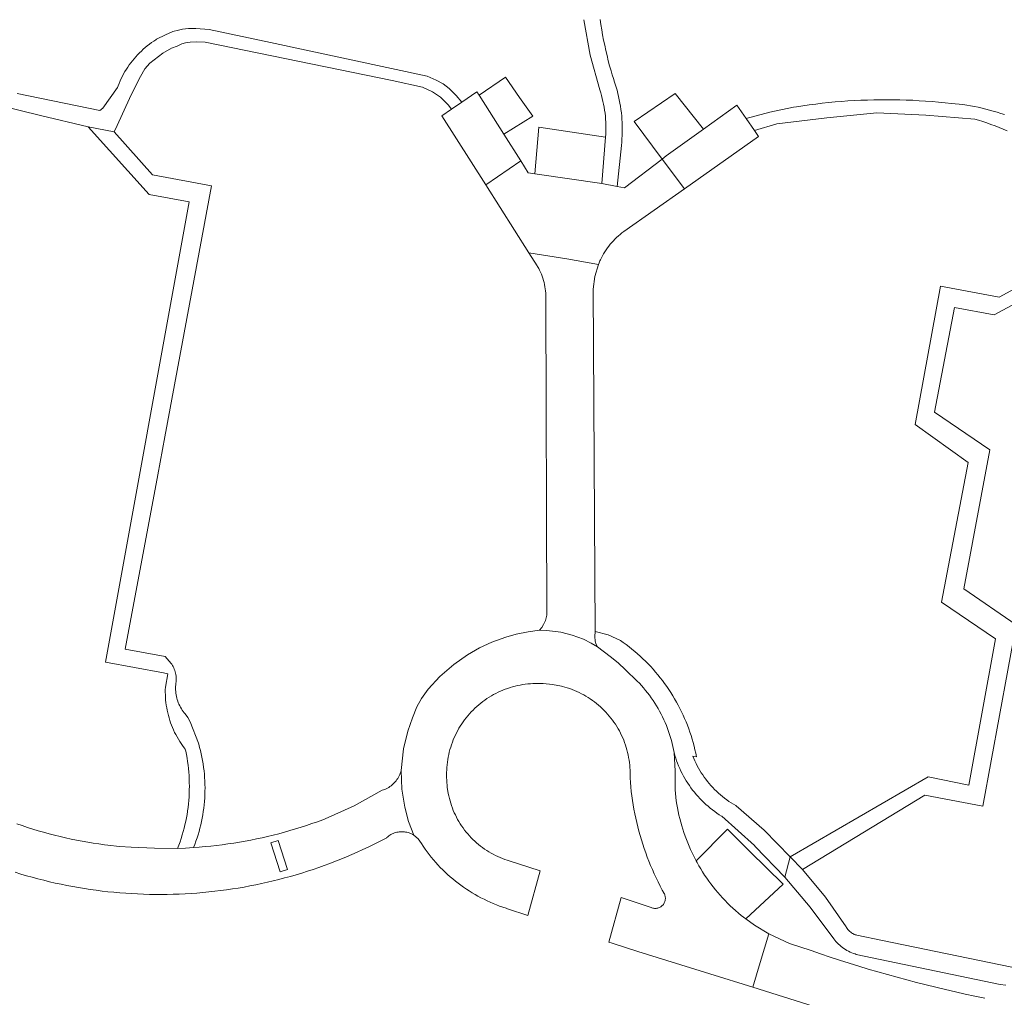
# Model space of a CAD drawing. Extents: x 152825 to 164088, y 457113 to 463005.
# Tile 277 of 364: x 158865 to 158973, y 460758 to 460865. Entities that reach past the tile are written whole.
import ezdxf

# ---------------------------------------------------------------- set-up
doc = ezdxf.new("R2010")
doc.units = 0
doc.header["$LTSCALE"] = 0.5
for name, color, linetype, lineweight in [('B-PV-VH-HALFVERHARDING_GRAVEL-GV', 251, 'CONTINUOUS', 18), ('B-PV-VH-OPENVERHARDING_BETONSTRAATSTEEN-GV', 251, 'CONTINUOUS', 18), ('B-PV-VH-OPENVERHARDING_STRAATBAKSTEEN-GV', 251, 'CONTINUOUS', 18)]:
    doc.layers.add(name, color=color, linetype=linetype, lineweight=lineweight)

msp = doc.modelspace()

# ---------------------------------------------------------------- linework, layer by layer
at = {"layer": 'B-PV-VH-HALFVERHARDING_GRAVEL-GV', "flags": 128}
for points in [[(158926.686, 460865.315), (158927.378, 460861.438), (158928.419, 460857.64), (158928.516, 460857.333), (158928.607, 460857.019), (158928.69, 460856.702), (158928.765, 460856.384), (158928.832, 460856.064), (158928.892, 460855.743), (158928.944, 460855.42), (158928.988, 460855.096), (158929.023, 460854.771), (158929.051, 460854.445), (158929.071, 460854.119), (158929.083, 460853.792), (158929.087, 460853.465), (158929.083, 460853.138), (158929.071, 460852.811), (158929.051, 460852.485), (158928.646, 460847.395), (158930.329, 460847.083), (158930.777, 460851.567), (158930.813, 460851.923), (158930.84, 460852.279), (158930.86, 460852.636), (158930.872, 460852.994), (158930.876, 460853.351), (158930.871, 460853.709), (158930.859, 460854.066), (158930.839, 460854.423), (158930.81, 460854.779), (158930.774, 460855.135), (158930.73, 460855.49), (158930.678, 460855.844), (158930.618, 460856.196), (158930.55, 460856.547), (158930.474, 460856.897), (158930.391, 460857.244), (158930.299, 460857.59), (158930.201, 460857.933), (158930.094, 460858.275), (158930.026, 460858.479), (158929.9, 460858.879), (158929.778, 460859.28), (158929.648, 460859.723), (158929.494, 460860.277), (158929.347, 460860.833), (158929.208, 460861.391), (158929.076, 460861.951), (158928.953, 460862.512), (158928.837, 460863.076), (158928.729, 460863.641), (158928.629, 460864.207), (158928.537, 460864.775), (158928.453, 460865.343)], [(158856.508, 460857.48), (158867.25, 460854.848), (158872.463, 460853.584), (158875.277, 460853.038), (158875.602, 460853.751), (158876.952, 460856.709), (158877.644, 460858.12), (158878.158, 460859.106), (158878.638, 460859.934), (158879.185, 460860.573), (158880.627, 460861.649), (158881.567, 460862.187), (158882.174, 460862.437), (158882.697, 460862.664), (158883.085, 460862.774), (158883.615, 460862.848), (158884.338, 460862.911), (158885.244, 460862.871), (158905.721, 460858.66), (158909.01, 460857.944), (158910.1, 460857.424), (158910.978, 460856.839), (158911.832, 460856.009), (158912.188, 460855.527), (158913.328, 460856.308), (158912.708, 460857.02), (158911.927, 460857.807), (158911.294, 460858.289), (158910.515, 460858.707), (158909.528, 460859.123), (158892.382, 460862.814), (158885.666, 460864.226), (158884.239, 460864.367), (158883.417, 460864.352), (158882.768, 460864.264), (158882.312, 460864.174), (158881.713, 460864.007), (158880.9, 460863.674), (158879.924, 460863.169), (158879.857, 460863.127), (158879.615, 460862.97), (158879.378, 460862.806), (158879.146, 460862.635), (158878.918, 460862.458), (158878.696, 460862.274), (158878.479, 460862.085), (158878.266, 460861.889), (158878.06, 460861.688), (158877.859, 460861.481), (158877.664, 460861.269), (158877.475, 460861.051), (158877.292, 460860.828), (158877.115, 460860.601), (158876.944, 460860.368), (158876.781, 460860.131), (158876.623, 460859.889), (158876.473, 460859.643), (158876.329, 460859.393), (158876.193, 460859.139), (158876.063, 460858.881), (158875.941, 460858.62), (158875.826, 460858.355), (158875.718, 460858.088), (158875.652, 460857.911), (158874.042, 460855.638), (158873.726, 460855.374), (158864.678, 460857.252)], [(158972.679, 460854.931), (158972.277, 460855.069), (158971.872, 460855.199), (158971.465, 460855.322), (158971.055, 460855.437), (158970.643, 460855.544), (158970.23, 460855.643), (158969.814, 460855.735), (158969.397, 460855.819), (158968.979, 460855.894), (158968.559, 460855.962), (158968.138, 460856.023), (158967.716, 460856.075), (158967.293, 460856.119), (158966.887, 460856.154), (158966.182, 460856.231), (158965.477, 460856.3), (158964.77, 460856.361), (158964.063, 460856.414), (158963.356, 460856.459), (158962.648, 460856.496), (158961.939, 460856.525), (158961.231, 460856.546), (158960.522, 460856.56), (158959.813, 460856.565), (158959.104, 460856.562), (158958.395, 460856.551), (158957.686, 460856.532), (158956.978, 460856.505), (158956.269, 460856.47), (158955.562, 460856.427), (158954.855, 460856.376), (158954.148, 460856.317), (158953.442, 460856.251), (158952.737, 460856.176), (158952.033, 460856.093), (158951.33, 460856.003), (158950.628, 460855.904), (158949.927, 460855.798), (158949.593, 460855.744), (158946.999, 460855.185), (158944.436, 460854.498), (158945.327, 460853.201), (158947.778, 460853.941), (158953.244, 460854.589), (158958.723, 460855.113), (158964.082, 460854.886), (158969.426, 460854.434), (158969.857, 460854.309), (158970.309, 460854.169), (158970.759, 460854.022), (158971.206, 460853.867), (158971.65, 460853.705), (158972.091, 460853.535), (158972.53, 460853.358), (158972.965, 460853.174)], [(158974.668, 460836.359), (158972.091, 460834.96), (158965.678, 460836.177), (158962.93, 460821.038), (158968.728, 460816.881), (158965.806, 460801.61), (158971.72, 460797.613), (158968.798, 460781.601), (158964.335, 460782.506), (158949.244, 460773.76), (158950.59, 460772.38), (158963.987, 460780.491), (158970.327, 460779.305), (158973.953, 460799.14), (158968.227, 460803.088), (158971.072, 460818.275), (158965.029, 460822.387), (158967.219, 460833.848), (158971.57, 460833.031), (158975.358, 460835.087)]]:
    msp.add_lwpolyline(points, dxfattribs=at)
msp.add_lwpolyline([(158875.277, 460853.038), (158872.463, 460853.584), (158879.107, 460846.188), (158883.494, 460845.383), (158874.36, 460795.036), (158880.677, 460793.875), (158881.174, 460793.782), (158880.899, 460792.323), (158880.888, 460792.04), (158880.885, 460791.756), (158880.89, 460791.473), (158880.903, 460791.19), (158880.925, 460790.907), (158880.954, 460790.625), (158880.991, 460790.344), (158881.036, 460790.064), (158881.088, 460789.786), (158881.149, 460789.509), (158881.218, 460789.234), (158881.294, 460788.961), (158881.378, 460788.69), (158881.469, 460788.422), (158881.568, 460788.157), (158881.674, 460787.894), (158881.788, 460787.634), (158881.909, 460787.378), (158882.038, 460787.125), (158882.173, 460786.876), (158882.315, 460786.631), (158882.464, 460786.39), (158882.62, 460786.153), (158882.783, 460785.921), (158882.952, 460785.694), (158883.076, 460785.535), (158883.123, 460785.319), (158883.198, 460784.94), (158883.265, 460784.56), (158883.325, 460784.178), (158883.376, 460783.795), (158883.42, 460783.411), (158883.455, 460783.027), (158883.483, 460782.641), (158883.503, 460782.256), (158883.514, 460781.87), (158883.518, 460781.483), (158883.514, 460781.097), (158883.502, 460780.711), (158883.481, 460780.325), (158883.453, 460779.94), (158883.417, 460779.555), (158883.373, 460779.172), (158883.321, 460778.789), (158883.31, 460778.718), (158883.26, 460778.407), (158883.192, 460778.027), (158883.117, 460777.648), (158883.033, 460777.271), (158882.942, 460776.896), (158882.843, 460776.523), (158882.736, 460776.151), (158882.621, 460775.782), (158882.499, 460775.416), (158882.369, 460775.052), (158882.232, 460774.691), (158883.105, 460774.726), (158883.977, 460774.776), (158884.112, 460775.123), (158884.24, 460775.473), (158884.36, 460775.825), (158884.473, 460776.18), (158884.578, 460776.538), (158884.675, 460776.897), (158884.765, 460777.258), (158884.846, 460777.622), (158884.92, 460777.987), (158884.986, 460778.353), (158885.044, 460778.721), (158885.095, 460779.09), (158885.137, 460779.46), (158885.171, 460779.831), (158885.198, 460780.202), (158885.216, 460780.574), (158885.227, 460780.947), (158885.229, 460781.319), (158885.223, 460781.691), (158885.21, 460782.063), (158885.188, 460782.435), (158885.159, 460782.807), (158885.121, 460783.177), (158885.076, 460783.547), (158885.022, 460783.915), (158884.961, 460784.283), (158884.892, 460784.648), (158884.815, 460785.013), (158884.73, 460785.375), (158884.637, 460785.736), (158884.537, 460786.095), (158884.513, 460786.176), (158883.606, 460788.518), (158883.363, 460788.987), (158883.05, 460789.413), (158882.96, 460789.519), (158882.847, 460789.662), (158882.74, 460789.81), (158882.64, 460789.963), (158882.547, 460790.12), (158882.461, 460790.28), (158882.382, 460790.445), (158882.31, 460790.613), (158882.245, 460790.783), (158882.188, 460790.957), (158882.139, 460791.132), (158882.098, 460791.31), (158882.064, 460791.49), (158882.038, 460791.67), (158882.02, 460791.852), (158882.01, 460792.034), (158882.009, 460792.216), (158882.015, 460792.399), (158882.029, 460792.581), (158882.051, 460792.762), (158882.069, 460792.916), (158882.079, 460793.071), (158882.081, 460793.226), (158882.075, 460793.381), (158882.061, 460793.535), (158882.039, 460793.688), (158882.009, 460793.841), (158881.972, 460793.991), (158881.926, 460794.139), (158881.873, 460794.285), (158881.813, 460794.428), (158881.745, 460794.567), (158881.671, 460794.703), (158881.589, 460794.835), (158881.538, 460794.91), (158880.863, 460795.68), (158876.512, 460796.484), (158880.063, 460815.55), (158880.831, 460819.677), (158885.949, 460847.158), (158879.486, 460848.352)], close=True, dxfattribs=at)
at = {"layer": 'B-PV-VH-OPENVERHARDING_BETONSTRAATSTEEN-GV', "flags": 128}
for points in [[(158917.906, 460852.806), (158915.214, 460857.054), (158914.96, 460857.425), (158913.328, 460856.308), (158912.188, 460855.527), (158911.132, 460854.805), (158915.944, 460847.248), (158919.778, 460849.863)], [(158944.436, 460854.498), (158943.425, 460855.969), (158939.775, 460853.353), (158935.687, 460850.413), (158935.232, 460850.068), (158937.677, 460846.824), (158945.783, 460852.536), (158945.327, 460853.201)], [(158937.677, 460846.824), (158935.232, 460850.068), (158931.109, 460846.937), (158930.329, 460847.083), (158928.646, 460847.395), (158921.293, 460848.468), (158920.593, 460848.582), (158919.778, 460849.863), (158915.944, 460847.248), (158920.665, 460839.833), (158924.822, 460839.146), (158928.258, 460838.539), (158928.338, 460838.737), (158928.424, 460838.933), (158928.477, 460839.049), (158928.589, 460839.277), (158928.708, 460839.502), (158928.834, 460839.723), (158928.967, 460839.94), (158929.107, 460840.152), (158929.253, 460840.36), (158929.406, 460840.563), (158929.565, 460840.761), (158929.73, 460840.955), (158929.901, 460841.143), (158930.078, 460841.325), (158930.261, 460841.502), (158930.449, 460841.673), (158930.642, 460841.838), (158930.841, 460841.997), (158931.044, 460842.149)], [(158928.258, 460838.539), (158924.822, 460839.146), (158920.665, 460839.833), (158921.573, 460838.406), (158921.617, 460838.33), (158921.73, 460838.122), (158921.837, 460837.91), (158921.936, 460837.695), (158922.027, 460837.477), (158922.112, 460837.256), (158922.189, 460837.032), (158922.258, 460836.806), (158922.319, 460836.577), (158922.373, 460836.347), (158922.419, 460836.115), (158922.457, 460835.881), (158922.487, 460835.646), (158922.509, 460835.411), (158922.523, 460835.175), (158922.53, 460834.938), (158922.528, 460834.701), (158922.518, 460834.465), (158922.608, 460800.206), (158922.465, 460799.62), (158922.263, 460799.154), (158922.063, 460798.825), (158921.827, 460798.541), (158922.608, 460798.527), (158924.155, 460798.317), (158925.404, 460798.019), (158926.619, 460797.566), (158927.476, 460797.138), (158928.156, 460796.728), (158928.031, 460796.967), (158927.921, 460797.345), (158927.86, 460797.854), (158927.895, 460798.4), (158927.709, 460835.848), (158927.868, 460837.217)], [(158892.432, 460775.297), (158893.241, 460775.555), (158894.256, 460772.366), (158893.447, 460772.109)], [(158894.256, 460772.366), (158893.241, 460775.555), (158892.432, 460775.297), (158893.447, 460772.109)]]:
    msp.add_lwpolyline(points, close=True, dxfattribs=at)
msp.add_lwpolyline([(158864.453, 460772.073), (158865.074, 460771.882), (158865.697, 460771.698), (158866.323, 460771.523), (158866.951, 460771.355), (158867.581, 460771.195), (158868.212, 460771.043), (158868.846, 460770.898), (158869.481, 460770.762), (158870.118, 460770.633), (158870.757, 460770.512), (158871.397, 460770.399), (158872.038, 460770.293), (158872.68, 460770.196), (158873.324, 460770.107), (158873.969, 460770.025), (158874.615, 460769.952), (158875.261, 460769.886), (158875.908, 460769.828), (158876.556, 460769.779), (158877.205, 460769.737), (158877.854, 460769.703), (158878.503, 460769.677), (158879.153, 460769.66), (158879.802, 460769.65), (158880.452, 460769.648), (158881.102, 460769.655), (158881.752, 460769.669), (158882.401, 460769.691), (158883.05, 460769.722), (158883.699, 460769.76), (158884.347, 460769.806), (158884.995, 460769.86), (158885.642, 460769.922), (158886.288, 460769.992), (158886.933, 460770.071), (158887.577, 460770.157), (158888.22, 460770.251), (158888.862, 460770.352), (158889.502, 460770.462), (158890.142, 460770.58), (158890.779, 460770.705), (158891.415, 460770.839), (158892.049, 460770.98), (158892.682, 460771.129), (158893.313, 460771.285), (158893.941, 460771.45), (158894.568, 460771.622), (158895.192, 460771.802), (158895.815, 460771.99), (158896.435, 460772.185), (158897.052, 460772.388), (158897.667, 460772.598), (158898.279, 460772.816), (158898.888, 460773.041), (158899.495, 460773.275), (158900.099, 460773.515), (158900.699, 460773.763), (158901.297, 460774.018), (158901.892, 460774.28), (158902.483, 460774.55), (158903.071, 460774.827), (158903.655, 460775.112), (158904.236, 460775.403), (158904.813, 460775.702), (158905.106, 460775.857), (158905.118, 460775.868), (158905.223, 460775.96), (158905.332, 460776.045), (158905.446, 460776.124), (158905.565, 460776.197), (158905.688, 460776.262), (158905.814, 460776.32), (158905.943, 460776.371), (158906.075, 460776.414), (158906.21, 460776.45), (158906.346, 460776.478), (158906.483, 460776.498), (158906.622, 460776.51), (158906.761, 460776.514), (158906.9, 460776.51), (158907.038, 460776.498), (158907.176, 460776.478), (158907.312, 460776.45), (158907.446, 460776.415), (158907.578, 460776.371), (158907.707, 460776.321), (158907.834, 460776.262), (158907.956, 460776.197), (158908.075, 460776.125), (158907.501, 460777.627), (158907.074, 460779.177), (158906.753, 460781.172), (158906.674, 460783.191), (158906.633, 460783.044), (158906.582, 460782.897), (158906.525, 460782.752), (158906.46, 460782.61), (158906.388, 460782.472), (158906.309, 460782.337), (158906.223, 460782.207), (158906.13, 460782.081), (158906.032, 460781.96), (158905.927, 460781.845), (158905.816, 460781.735), (158905.7, 460781.631), (158905.579, 460781.533), (158905.453, 460781.441), (158905.322, 460781.356), (158905.187, 460781.277), (158905.049, 460781.206), (158904.906, 460781.142), (158904.761, 460781.085), (158904.613, 460781.036), (158901.556, 460779.345), (158898.369, 460777.914), (158898.119, 460777.82), (158897.526, 460777.602), (158896.931, 460777.393), (158896.333, 460777.191), (158895.733, 460776.996), (158895.13, 460776.809), (158894.525, 460776.63), (158893.917, 460776.458), (158893.308, 460776.294), (158892.696, 460776.138), (158892.083, 460775.99), (158891.467, 460775.849), (158890.85, 460775.716), (158890.232, 460775.591), (158889.611, 460775.474), (158888.99, 460775.365), (158888.367, 460775.264), (158887.743, 460775.17), (158887.117, 460775.084), (158886.491, 460775.007), (158885.864, 460774.937), (158885.235, 460774.876), (158884.606, 460774.822), (158883.977, 460774.776), (158883.105, 460774.726), (158882.232, 460774.691), (158879.694, 460774.697), (158877.158, 460774.81), (158875.875, 460774.909), (158874.595, 460775.035), (158874.236, 460775.081), (158873.623, 460775.166), (158873.012, 460775.258), (158872.401, 460775.359), (158871.792, 460775.468), (158871.185, 460775.584), (158870.579, 460775.708), (158869.974, 460775.84), (158869.372, 460775.98), (158868.771, 460776.128), (158868.172, 460776.283), (158867.576, 460776.446), (158866.981, 460776.617), (158866.389, 460776.796), (158865.799, 460776.982), (158865.212, 460777.176), (158864.627, 460777.377)], dxfattribs=at)
at = {"layer": 'B-PV-VH-OPENVERHARDING_STRAATBAKSTEEN-GV', "flags": 128}
for points in [[(158919.647, 460856.794), (158918.112, 460859.037), (158915.214, 460857.054), (158917.906, 460852.806), (158921.106, 460854.775)], [(158939.775, 460853.353), (158936.669, 460857.254), (158932.168, 460854.196), (158935.232, 460850.068), (158935.687, 460850.413)], [(158929.051, 460852.485), (158921.761, 460853.545), (158921.293, 460848.468), (158928.646, 460847.395)], [(158938.956, 460773.319), (158938.868, 460773.483), (158938.686, 460773.837), (158938.511, 460774.195), (158938.343, 460774.556), (158938.182, 460774.921), (158938.029, 460775.288), (158937.883, 460775.659), (158937.745, 460776.033), (158937.614, 460776.409), (158937.491, 460776.788), (158937.375, 460777.169), (158937.267, 460777.552), (158937.167, 460777.938), (158937.074, 460778.325), (158936.99, 460778.714), (158936.913, 460779.105), (158936.844, 460779.497), (158936.783, 460779.891), (158936.729, 460780.286), (158936.684, 460780.681), (158936.647, 460781.078), (158936.646, 460783.118), (158936.548, 460785.156), (158936.484, 460785.494), (158936.413, 460785.831), (158936.334, 460786.166), (158936.247, 460786.499), (158936.152, 460786.83), (158936.05, 460787.159), (158935.94, 460787.486), (158935.822, 460787.809), (158935.697, 460788.13), (158935.565, 460788.448), (158935.425, 460788.762), (158935.278, 460789.074), (158935.124, 460789.381), (158934.963, 460789.686), (158934.794, 460789.986), (158934.619, 460790.282), (158934.437, 460790.575), (158934.248, 460790.862), (158934.052, 460791.146), (158933.85, 460791.425), (158933.642, 460791.699), (158933.427, 460791.968), (158933.206, 460792.232), (158932.979, 460792.491), (158932.746, 460792.744), (158932.507, 460792.992), (158931.242, 460794.219), (158930.439, 460794.97), (158929.559, 460795.659), (158928.156, 460796.728), (158927.476, 460797.138), (158926.619, 460797.566), (158925.404, 460798.019), (158924.155, 460798.317), (158922.608, 460798.527), (158921.827, 460798.541), (158920.587, 460798.387), (158919.284, 460798.131), (158918.122, 460797.792), (158916.616, 460797.234), (158915.263, 460796.617), (158913.949, 460795.85), (158912.46, 460794.787), (158910.913, 460793.469), (158909.65, 460792.098), (158908.907, 460791.079), (158908.385, 460790.177), (158907.918, 460788.949), (158907.429, 460787.507), (158906.927, 460785.558), (158906.674, 460783.191), (158906.753, 460781.172), (158907.074, 460779.177), (158907.501, 460777.627), (158908.075, 460776.125), (158908.542, 460775.729), (158908.894, 460775.228), (158909.099, 460774.918), (158909.311, 460774.612), (158909.529, 460774.311), (158909.754, 460774.015), (158909.985, 460773.724), (158910.222, 460773.437), (158910.466, 460773.156), (158910.715, 460772.88), (158910.97, 460772.61), (158911.231, 460772.345), (158911.498, 460772.086), (158911.77, 460771.833), (158912.047, 460771.585), (158912.33, 460771.344), (158912.618, 460771.109), (158912.911, 460770.879), (158913.209, 460770.657), (158913.511, 460770.44), (158913.818, 460770.231), (158914.13, 460770.028), (158914.446, 460769.832), (158914.766, 460769.642), (158915.09, 460769.46), (158915.418, 460769.284), (158915.749, 460769.116), (158916.084, 460768.955), (158916.422, 460768.801), (158916.764, 460768.654), (158917.109, 460768.515), (158917.457, 460768.383), (158917.807, 460768.258), (158918.16, 460768.142), (158918.325, 460768.09), (158920.544, 460767.359), (158921.891, 460772.215), (158918.393, 460773.365), (158918.283, 460773.4), (158918.021, 460773.488), (158917.763, 460773.584), (158917.507, 460773.687), (158917.254, 460773.798), (158917.004, 460773.916), (158916.758, 460774.041), (158916.516, 460774.173), (158916.277, 460774.312), (158916.043, 460774.458), (158915.813, 460774.611), (158915.588, 460774.77), (158915.367, 460774.936), (158915.151, 460775.108), (158914.941, 460775.286), (158914.735, 460775.47), (158914.535, 460775.661), (158914.341, 460775.857), (158914.152, 460776.058), (158913.969, 460776.265), (158913.793, 460776.477), (158913.622, 460776.694), (158913.458, 460776.916), (158913.3, 460777.143), (158913.149, 460777.374), (158913.005, 460777.609), (158912.868, 460777.848), (158912.738, 460778.092), (158912.614, 460778.339), (158912.498, 460778.589), (158912.39, 460778.843), (158912.288, 460779.1), (158912.194, 460779.359), (158912.108, 460779.622), (158912.03, 460779.886), (158911.959, 460780.153), (158911.895, 460780.422), (158911.84, 460780.692), (158911.734, 460781.395), (158911.68, 460782.103), (158911.677, 460782.143), (158911.662, 460782.424), (158911.655, 460782.706), (158911.656, 460782.988), (158911.665, 460783.269), (158911.682, 460783.55), (158911.707, 460783.831), (158911.74, 460784.111), (158911.781, 460784.389), (158911.83, 460784.666), (158911.887, 460784.942), (158911.951, 460785.216), (158912.023, 460785.489), (158912.103, 460785.759), (158912.191, 460786.027), (158912.286, 460786.292), (158912.388, 460786.554), (158912.498, 460786.813), (158912.616, 460787.069), (158912.74, 460787.322), (158912.872, 460787.571), (158913.011, 460787.816), (158913.156, 460788.057), (158913.309, 460788.294), (158913.468, 460788.526), (158913.633, 460788.754), (158913.805, 460788.977), (158913.984, 460789.195), (158914.168, 460789.408), (158914.358, 460789.615), (158914.554, 460789.817), (158914.756, 460790.014), (158914.964, 460790.204), (158915.176, 460790.389), (158915.394, 460790.568), (158915.617, 460790.74), (158915.844, 460790.906), (158916.077, 460791.065), (158916.313, 460791.218), (158916.554, 460791.364), (158916.799, 460791.503), (158917.048, 460791.635), (158917.3, 460791.76), (158917.556, 460791.877), (158917.815, 460791.988), (158918.078, 460792.09), (158918.342, 460792.186), (158918.61, 460792.274), (158918.88, 460792.354), (158919.152, 460792.427), (158919.426, 460792.491), (158919.702, 460792.548), (158919.979, 460792.597), (158920.258, 460792.639), (158920.538, 460792.672), (158920.818, 460792.697), (158921.099, 460792.714), (158921.381, 460792.724), (158921.662, 460792.725), (158921.944, 460792.719), (158922.225, 460792.704), (158923.226, 460792.618), (158924.213, 460792.43), (158924.322, 460792.403), (158924.593, 460792.33), (158924.861, 460792.249), (158925.128, 460792.16), (158925.391, 460792.063), (158925.652, 460791.96), (158925.91, 460791.849), (158926.165, 460791.73), (158926.416, 460791.605), (158926.663, 460791.472), (158926.906, 460791.332), (158927.146, 460791.186), (158927.381, 460791.032), (158927.612, 460790.872), (158927.838, 460790.706), (158928.059, 460790.533), (158928.275, 460790.354), (158928.486, 460790.169), (158928.692, 460789.977), (158928.891, 460789.781), (158929.086, 460789.578), (158929.274, 460789.37), (158929.457, 460789.157), (158929.633, 460788.938), (158929.803, 460788.715), (158929.967, 460788.487), (158930.124, 460788.254), (158930.275, 460788.017), (158930.418, 460787.776), (158930.555, 460787.531), (158930.684, 460787.282), (158930.807, 460787.029), (158930.922, 460786.773), (158931.03, 460786.514), (158931.13, 460786.252), (158931.223, 460785.987), (158931.308, 460785.72), (158931.386, 460785.45), (158931.456, 460785.178), (158931.518, 460784.904), (158931.573, 460784.629), (158931.619, 460784.352), (158931.658, 460784.074), (158931.688, 460783.795), (158931.711, 460783.515), (158931.726, 460783.235), (158931.733, 460782.954), (158931.731, 460782.674), (158931.722, 460782.393), (158931.76, 460781.9), (158931.807, 460781.408), (158931.861, 460780.917), (158931.923, 460780.427), (158931.993, 460779.938), (158932.071, 460779.449), (158932.157, 460778.963), (158932.251, 460778.477), (158932.352, 460777.994), (158932.462, 460777.512), (158932.579, 460777.032), (158932.704, 460776.554), (158932.837, 460776.078), (158932.977, 460775.604), (158933.125, 460775.132), (158933.281, 460774.663), (158933.444, 460774.197), (158933.615, 460773.733), (158933.793, 460773.272), (158933.979, 460772.814), (158934.172, 460772.359), (158934.372, 460771.907), (158934.58, 460771.459), (158934.795, 460771.014), (158935.017, 460770.572), (158935.246, 460770.134), (158935.407, 460769.837), (158935.431, 460769.799), (158935.477, 460769.717), (158935.515, 460769.631), (158935.546, 460769.543), (158935.569, 460769.452), (158935.585, 460769.359), (158935.592, 460769.266), (158935.592, 460769.172), (158935.583, 460769.078), (158935.567, 460768.986), (158935.543, 460768.895), (158935.511, 460768.807), (158935.472, 460768.722), (158935.425, 460768.64), (158935.372, 460768.563), (158935.313, 460768.49), (158935.247, 460768.423), (158935.176, 460768.362), (158935.1, 460768.307), (158935.02, 460768.258), (158934.935, 460768.217), (158934.848, 460768.183), (158934.758, 460768.156), (158934.666, 460768.137), (158934.573, 460768.126), (158934.479, 460768.123), (158934.385, 460768.128), (158934.293, 460768.141), (158934.201, 460768.162), (158934.112, 460768.191), (158934.025, 460768.227), (158930.736, 460769.308), (158929.388, 460764.446), (158929.771, 460764.32), (158932.568, 460763.398), (158940.445, 460760.959), (158945.151, 460759.502), (158945.968, 460762.204), (158946.911, 460765.325), (158945.351, 460766.273), (158944.377, 460766.995), (158943.883, 460767.361), (158943.576, 460767.616), (158943.275, 460767.877), (158942.979, 460768.144), (158942.689, 460768.416), (158942.404, 460768.695), (158942.125, 460768.979), (158941.852, 460769.269), (158941.584, 460769.564), (158941.322, 460769.864), (158941.067, 460770.17), (158940.818, 460770.48), (158940.575, 460770.796), (158940.338, 460771.116), (158940.108, 460771.442), (158939.884, 460771.771), (158939.668, 460772.105), (158939.457, 460772.444), (158939.254, 460772.786), (158939.058, 460773.133)], [(158945.408, 460774.902), (158948.653, 460771.539), (158949.244, 460773.76), (158946.4, 460776.67), (158943.334, 460779.344), (158943.295, 460779.366), (158943.042, 460779.514), (158942.793, 460779.668), (158942.549, 460779.829), (158942.31, 460779.997), (158942.075, 460780.172), (158941.845, 460780.352), (158941.62, 460780.539), (158941.4, 460780.732), (158941.185, 460780.931), (158940.976, 460781.135), (158940.773, 460781.346), (158940.575, 460781.562), (158940.384, 460781.783), (158940.198, 460782.009), (158940.019, 460782.24), (158939.847, 460782.476), (158939.68, 460782.717), (158939.521, 460782.962), (158939.368, 460783.211), (158939.222, 460783.465), (158939.083, 460783.722), (158938.951, 460783.983), (158938.826, 460784.248), (158938.709, 460784.516), (158938.599, 460784.787), (158938.992, 460784.693), (158938.912, 460785.086), (158938.825, 460785.477), (158938.73, 460785.866), (158938.627, 460786.253), (158938.516, 460786.638), (158938.398, 460787.021), (158938.272, 460787.401), (158938.139, 460787.779), (158937.997, 460788.154), (158937.849, 460788.526), (158937.693, 460788.895), (158937.53, 460789.261), (158937.359, 460789.624), (158937.182, 460789.983), (158936.997, 460790.338), (158936.805, 460790.69), (158936.606, 460791.038), (158936.4, 460791.382), (158936.188, 460791.721), (158935.968, 460792.057), (158935.742, 460792.387), (158935.51, 460792.714), (158935.271, 460793.035), (158935.025, 460793.352), (158934.774, 460793.664), (158934.516, 460793.97), (158934.252, 460794.272), (158933.982, 460794.568), (158933.706, 460794.859), (158933.425, 460795.144), (158933.138, 460795.423), (158932.845, 460795.697), (158932.547, 460795.965), (158932.244, 460796.227), (158931.935, 460796.482), (158931.622, 460796.732), (158931.303, 460796.975), (158930.98, 460797.211), (158930.682, 460797.421), (158929.33, 460798.029), (158927.895, 460798.4), (158927.86, 460797.854), (158927.921, 460797.345), (158928.031, 460796.967), (158928.156, 460796.728), (158929.559, 460795.659), (158930.439, 460794.97), (158931.242, 460794.219), (158932.507, 460792.992), (158932.746, 460792.744), (158932.979, 460792.491), (158933.206, 460792.232), (158933.427, 460791.968), (158933.642, 460791.699), (158933.85, 460791.425), (158934.052, 460791.146), (158934.248, 460790.862), (158934.437, 460790.575), (158934.619, 460790.282), (158934.794, 460789.986), (158934.963, 460789.686), (158935.124, 460789.381), (158935.278, 460789.074), (158935.425, 460788.762), (158935.565, 460788.448), (158935.697, 460788.13), (158935.822, 460787.809), (158935.94, 460787.486), (158936.05, 460787.159), (158936.152, 460786.83), (158936.247, 460786.499), (158936.334, 460786.166), (158936.413, 460785.831), (158936.484, 460785.494), (158936.548, 460785.156), (158936.632, 460784.861), (158936.723, 460784.569), (158936.822, 460784.279), (158936.929, 460783.991), (158937.043, 460783.707), (158937.165, 460783.426), (158937.293, 460783.148), (158937.429, 460782.873), (158937.573, 460782.602), (158937.723, 460782.335), (158937.88, 460782.072), (158938.044, 460781.813), (158938.214, 460781.558), (158938.391, 460781.308), (158938.575, 460781.063), (158938.765, 460780.822), (158938.961, 460780.587), (158939.164, 460780.356), (158939.372, 460780.131), (158939.586, 460779.912), (158939.806, 460779.698), (158940.031, 460779.491), (158940.261, 460779.289), (158940.497, 460779.093), (158940.738, 460778.903), (158940.983, 460778.72), (158941.234, 460778.543), (158941.488, 460778.373), (158941.748, 460778.209), (158941.766, 460778.198), (158945.325, 460774.988)], [(158944.826, 460774.354), (158942.37, 460776.777), (158938.956, 460773.319), (158939.058, 460773.133), (158939.254, 460772.786), (158939.457, 460772.444), (158939.668, 460772.105), (158939.884, 460771.771), (158940.108, 460771.442), (158940.338, 460771.116), (158940.575, 460770.796), (158940.818, 460770.48), (158941.067, 460770.17), (158941.322, 460769.864), (158941.584, 460769.564), (158941.852, 460769.269), (158942.125, 460768.979), (158942.404, 460768.695), (158942.689, 460768.416), (158942.979, 460768.144), (158943.275, 460767.877), (158943.576, 460767.616), (158943.883, 460767.361), (158944.377, 460766.995), (158948.475, 460770.755)]]:
    msp.add_lwpolyline(points, close=True, dxfattribs=at)
for points in [[(158975.772, 460761.222), (158959.358, 460764.623), (158956.533, 460765.208), (158956.479, 460765.22), (158956.368, 460765.249), (158956.26, 460765.286), (158956.154, 460765.331), (158956.052, 460765.383), (158955.954, 460765.442), (158955.86, 460765.507), (158955.771, 460765.579), (158955.687, 460765.657), (158955.609, 460765.741), (158955.537, 460765.83), (158955.471, 460765.924), (158955.465, 460765.934), (158955.412, 460766.022), (158955.36, 460766.124), (158953.104, 460769.35), (158950.59, 460772.38), (158949.244, 460773.76), (158948.653, 460771.539), (158951.433, 460768.254), (158954.004, 460764.802), (158954.124, 460764.649), (158954.249, 460764.501), (158954.381, 460764.358), (158954.518, 460764.221), (158954.661, 460764.089), (158954.81, 460763.964), (158954.963, 460763.844), (158955.121, 460763.732), (158955.284, 460763.625), (158955.451, 460763.526), (158955.621, 460763.433), (158955.796, 460763.348), (158955.974, 460763.27), (158956.155, 460763.199), (158956.338, 460763.136), (158956.475, 460763.094), (158972.227, 460759.807), (158972.837, 460759.716)], [(158970.519, 460758.296), (158969.448, 460758.52), (158968.378, 460758.751), (158967.31, 460758.991), (158966.244, 460759.238), (158965.18, 460759.493), (158964.117, 460759.756), (158963.057, 460760.026), (158961.998, 460760.304), (158960.942, 460760.59), (158959.887, 460760.884), (158958.835, 460761.185), (158957.785, 460761.494), (158956.737, 460761.811), (158955.692, 460762.135), (158954.649, 460762.467), (158953.608, 460762.807), (158952.57, 460763.154), (158951.535, 460763.509), (158949.166, 460764.272), (158946.911, 460765.325), (158945.968, 460762.204), (158945.151, 460759.502), (158958.575, 460755.296)]]:
    msp.add_lwpolyline(points, dxfattribs=at)

doc.saveas('drawing.dxf')
